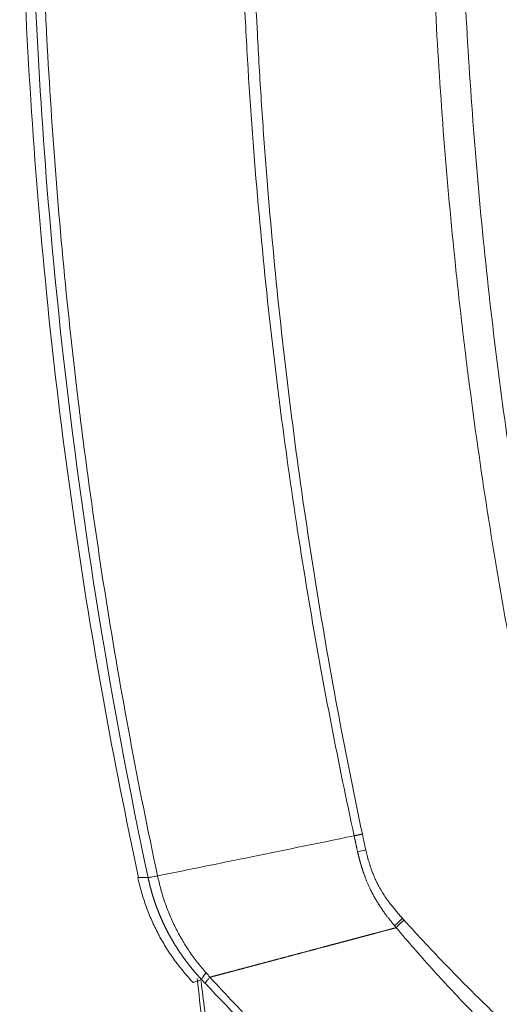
# Model space of a CAD drawing. Header units: millimetres. Extents: x 0 to 594, y 0 to 420.
# Tile 597 of 915: x 233.15 to 235.89, y 303.48 to 309.11. Entities that reach past the tile are written whole.
import ezdxf

# ---------------------------------------------------------------- set-up
doc = ezdxf.new("R2010")
doc.units = ezdxf.units.MM
doc.layers.add('1', color=7, linetype='Continuous', true_color=0xffffff)

msp = doc.modelspace()

# ---------------------------------------------------------------- linework, layer by layer
at = {"layer": '1', "color": 155, "linetype": 'Continuous', "lineweight": 13}
for centre, major_axis, ratio, start_param, end_param in [((235.2014, 304.3788), (0.2433, 0.0573), 0.004157, 1.865778, 2.074202), ((235.4099, 303.9879), (0.188, 0.1648), 0.141109, 1.824695, 2.09364), ((234.3732, 303.7893), (0.1814, 0.172), 0.098146, 2.5181, 3.017464)]:
    msp.add_ellipse(centre, major_axis=major_axis, ratio=ratio, start_param=start_param, end_param=end_param, dxfattribs=at)
at = {"layer": '1', "color": 155, "linetype": 'Continuous', "lineweight": 18}
for points, knots in [([(233.1504, 310.6534), (233.1496, 309.9167), (233.2009, 308.4433), (233.4299, 306.2871), (233.6841, 304.8812), (233.8304, 304.2058)], [0, 0, 0, 0, 0.339684, 0.681396, 1, 1, 1, 1]), ([(235.6655, 310.6143), (235.6655, 310.372), (235.6687, 310.13), (235.6814, 309.6468), (235.6909, 309.4055), (235.7161, 308.9235), (235.7319, 308.6829), (235.7696, 308.2022), (235.7916, 307.9622), (235.8419, 307.4829), (235.8984, 307.0043), (235.9674, 306.5269), (236.0427, 306.0502), (236.1242, 305.5742), (236.2184, 305.0995), (236.2686, 304.8625)], [0, 0, 0, 0, 0.125, 0.125, 0.25, 0.25, 0.375, 0.375, 0.5, 0.5, 0.625, 0.75, 0.75, 0.875, 1, 1, 1, 1]), ([(235.0639, 304.4438), (234.8434, 304.3987), (234.4377, 304.3158), (234.0906, 304.2451), (233.9387, 304.2142)], [0, 0, 0, 0, 0.514404, 1, 1, 1, 1]), ([(233.9387, 304.2142), (233.9316, 304.2129), (233.9251, 304.2117), (233.9133, 304.2096), (233.908, 304.2086), (233.8988, 304.2071), (233.8948, 304.2065), (233.8885, 304.2056), (233.8861, 304.2053), (233.8844, 304.2051)], [0, 0, 0, 0, 0.25, 0.25, 0.5, 0.5, 0.75, 0.75, 1, 1, 1, 1]), ([(235.3044, 303.9184), (235.3026, 303.9179), (235.2991, 303.9169), (235.2938, 303.9155), (235.2885, 303.9141), (235.2832, 303.9127), (235.2779, 303.9113), (235.2726, 303.9099), (235.2673, 303.9084), (235.262, 303.907), (235.2567, 303.9056), (235.2514, 303.9042), (235.2461, 303.9028), (235.2408, 303.9014), (235.2355, 303.9), (235.2302, 303.8986), (235.2249, 303.8972), (235.2196, 303.8957), (235.2143, 303.8943), (235.2091, 303.8929), (235.2038, 303.8915), (235.1985, 303.8901), (235.1932, 303.8887), (235.188, 303.8873), (235.1827, 303.8859), (235.1774, 303.8845), (235.1721, 303.8831), (235.1669, 303.8817), (235.1616, 303.8803), (235.1564, 303.8789), (235.1511, 303.8775), (235.1458, 303.8761), (235.1406, 303.8747), (235.1353, 303.8733), (235.1301, 303.8719), (235.1248, 303.8705), (235.1196, 303.8691), (235.1143, 303.8677), (235.1091, 303.8663), (235.1039, 303.8649), (235.0986, 303.8635), (235.0934, 303.8621), (235.0882, 303.8607), (235.0829, 303.8593), (235.0777, 303.8579), (235.0725, 303.8565), (235.0673, 303.8551), (235.0621, 303.8538), (235.0568, 303.8524), (235.0516, 303.851), (235.0464, 303.8496), (235.0412, 303.8482), (235.036, 303.8468), (235.0308, 303.8454), (235.0256, 303.8441), (235.0204, 303.8427), (235.0152, 303.8413), (235.0101, 303.8399), (235.0049, 303.8385), (234.9997, 303.8371), (234.9945, 303.8358), (234.9893, 303.8344), (234.9842, 303.833), (234.979, 303.8316), (234.9738, 303.8303), (234.9687, 303.8289), (234.9635, 303.8275), (234.9584, 303.8261), (234.9532, 303.8248), (234.9481, 303.8234), (234.9429, 303.822), (234.9378, 303.8207), (234.9326, 303.8193), (234.9275, 303.8179), (234.9224, 303.8166), (234.9172, 303.8152), (234.9121, 303.8138), (234.907, 303.8125), (234.9019, 303.8111), (234.8968, 303.8097), (234.8917, 303.8084), (234.8866, 303.807), (234.8815, 303.8057), (234.8764, 303.8043), (234.8713, 303.8029), (234.8662, 303.8016), (234.8611, 303.8002), (234.856, 303.7989), (234.851, 303.7975), (234.8459, 303.7962), (234.8408, 303.7948), (234.8358, 303.7935), (234.8307, 303.7921), (234.8256, 303.7908), (234.8206, 303.7895), (234.8155, 303.7881), (234.8105, 303.7868), (234.8055, 303.7854), (234.8004, 303.7841), (234.7954, 303.7828), (234.7904, 303.7814), (234.7854, 303.7801), (234.7803, 303.7787), (234.7753, 303.7774), (234.7703, 303.7761), (234.7653, 303.7747), (234.7603, 303.7734), (234.7553, 303.7721), (234.7504, 303.7708), (234.7454, 303.7694), (234.7404, 303.7681), (234.7354, 303.7668), (234.7305, 303.7655), (234.7255, 303.7642), (234.7205, 303.7628), (234.7156, 303.7615), (234.7107, 303.7602), (234.7057, 303.7589), (234.7008, 303.7576), (234.6958, 303.7563), (234.6909, 303.755), (234.686, 303.7536), (234.6811, 303.7523), (234.6762, 303.751), (234.6713, 303.7497), (234.6664, 303.7484), (234.6615, 303.7471), (234.6566, 303.7458), (234.6517, 303.7445), (234.6468, 303.7432), (234.642, 303.7419), (234.6371, 303.7406), (234.6322, 303.7393), (234.6274, 303.7381), (234.6225, 303.7368), (234.6177, 303.7355), (234.6128, 303.7342), (234.608, 303.7329), (234.6032, 303.7316), (234.5984, 303.7303), (234.5935, 303.7291), (234.5887, 303.7278), (234.5839, 303.7265), (234.5791, 303.7252), (234.5743, 303.724), (234.5696, 303.7227), (234.5648, 303.7214), (234.56, 303.7202), (234.5552, 303.7189), (234.5505, 303.7176), (234.5457, 303.7164), (234.541, 303.7151), (234.5362, 303.7138), (234.5315, 303.7126), (234.5268, 303.7113), (234.522, 303.7101), (234.5173, 303.7088), (234.5126, 303.7076), (234.5079, 303.7063), (234.5032, 303.7051), (234.4985, 303.7038), (234.4938, 303.7026), (234.4891, 303.7013), (234.4845, 303.7001), (234.4798, 303.6988), (234.4751, 303.6976), (234.4705, 303.6964), (234.4658, 303.6951), (234.4612, 303.6939), (234.4566, 303.6927), (234.4519, 303.6914), (234.4473, 303.6902), (234.4427, 303.689), (234.4381, 303.6878), (234.4335, 303.6866), (234.4289, 303.6853), (234.4243, 303.6841), (234.4198, 303.6829), (234.4152, 303.6817), (234.4106, 303.6805), (234.4061, 303.6793), (234.4015, 303.6781), (234.397, 303.6769), (234.3924, 303.6757), (234.3879, 303.6744), (234.3834, 303.6732), (234.3789, 303.6721), (234.3744, 303.6709), (234.3699, 303.6697), (234.3654, 303.6685), (234.3609, 303.6673), (234.3564, 303.6661), (234.352, 303.6649), (234.3475, 303.6637), (234.343, 303.6625), (234.3386, 303.6614), (234.3342, 303.6602), (234.3297, 303.659), (234.3253, 303.6578), (234.3209, 303.6567), (234.3165, 303.6555), (234.3121, 303.6543), (234.3077, 303.6532), (234.3033, 303.652), (234.2989, 303.6508), (234.2946, 303.6497), (234.2902, 303.6485), (234.2859, 303.6474), (234.2815, 303.6462), (234.2772, 303.6451), (234.2729, 303.6439), (234.2685, 303.6428), (234.2642, 303.6416), (234.2599, 303.6405), (234.2556, 303.6394), (234.2513, 303.6382), (234.2471, 303.6371), (234.2428, 303.636), (234.24, 303.6352), (234.2385, 303.6348)], [0, 0, 0, 0, 0.004322, 0.008647, 0.012975, 0.017306, 0.02164, 0.025977, 0.030317, 0.03466, 0.039006, 0.043355, 0.047707, 0.052062, 0.056421, 0.060782, 0.065146, 0.069513, 0.073883, 0.078256, 0.082631, 0.08701, 0.091392, 0.095777, 0.100165, 0.104555, 0.108949, 0.113345, 0.117745, 0.122147, 0.126552, 0.130961, 0.135372, 0.139786, 0.144203, 0.148623, 0.153045, 0.157471, 0.161899, 0.166331, 0.170765, 0.175202, 0.179642, 0.184085, 0.18853, 0.192979, 0.19743, 0.201884, 0.206342, 0.210801, 0.215264, 0.21973, 0.224198, 0.228669, 0.233143, 0.23762, 0.242099, 0.246582, 0.251067, 0.255555, 0.260046, 0.264539, 0.269035, 0.273534, 0.278036, 0.282541, 0.287048, 0.291558, 0.29607, 0.300586, 0.305104, 0.309625, 0.314149, 0.318675, 0.323204, 0.327735, 0.33227, 0.336807, 0.341346, 0.345889, 0.350434, 0.354981, 0.359532, 0.364085, 0.36864, 0.373198, 0.377759, 0.382323, 0.386889, 0.391457, 0.396029, 0.400603, 0.405179, 0.409758, 0.41434, 0.418924, 0.42351, 0.4281, 0.432691, 0.437286, 0.441883, 0.446482, 0.451084, 0.455688, 0.460295, 0.464905, 0.469517, 0.474131, 0.478748, 0.483367, 0.487989, 0.492613, 0.497239, 0.501868, 0.506499, 0.511133, 0.515769, 0.520407, 0.525048, 0.529691, 0.534336, 0.538984, 0.543634, 0.548286, 0.552941, 0.557598, 0.562257, 0.566919, 0.571583, 0.576249, 0.580917, 0.585588, 0.590261, 0.594936, 0.599614, 0.604294, 0.608976, 0.613661, 0.618347, 0.623036, 0.627727, 0.632421, 0.637116, 0.641814, 0.646514, 0.651217, 0.655921, 0.660628, 0.665337, 0.670048, 0.674761, 0.679476, 0.684194, 0.688914, 0.693635, 0.698359, 0.703086, 0.707814, 0.712544, 0.717277, 0.722012, 0.726748, 0.731487, 0.736228, 0.740971, 0.745717, 0.750464, 0.755213, 0.759965, 0.764718, 0.769474, 0.774231, 0.778991, 0.783753, 0.788516, 0.793282, 0.79805, 0.802819, 0.807591, 0.812365, 0.81714, 0.821918, 0.826698, 0.831479, 0.836263, 0.841048, 0.845835, 0.850625, 0.855416, 0.860209, 0.865004, 0.869801, 0.8746, 0.8794, 0.884203, 0.889007, 0.893814, 0.898622, 0.903431, 0.908243, 0.913057, 0.917872, 0.922689, 0.927508, 0.932329, 0.937151, 0.941975, 0.946801, 0.951629, 0.956458, 0.96129, 0.966123, 0.970957, 0.975793, 0.980631, 0.985471, 0.990312, 0.995155, 1, 1, 1, 1]), ([(234.211, 303.5998), (234.2115, 303.6011), (234.2125, 303.6028), (234.2152, 303.6071), (234.2171, 303.6097), (234.2217, 303.6156), (234.2244, 303.6189), (234.2307, 303.6263), (234.2343, 303.6304), (234.2382, 303.6347)], [0, 0, 0, 0, 0.25, 0.25, 0.5, 0.5, 0.75, 0.75, 1, 1, 1, 1])]:
    msp.add_open_spline(points, degree=3, knots=knots, dxfattribs=at)
at = {"layer": '1', "color": 155, "linetype": 'Continuous', "lineweight": 13}
for points, knots in [([(233.8844, 304.2052), (233.6725, 305.1975), (233.3873, 306.9532), (233.2285, 309.1114), (233.2079, 310.237), (233.2079, 310.6143), (233.2079, 310.6143)], [0, 0, 0, 0, 0.473715, 0.823762, 0.999975, 1, 1, 1, 1]), ([(233.2629, 310.6143), (233.2629, 310.3471), (233.2664, 310.0799), (233.2769, 309.6787), (233.2812, 309.5449), (233.2918, 309.277), (233.3226, 308.6065), (233.3755, 307.9341), (233.4462, 307.2638), (233.4612, 307.1299), (233.493, 306.8623), (233.5434, 306.4613), (233.6794, 305.529), (233.8269, 304.7373), (233.9387, 304.2142)], [0, 0, 0, 0, 0.125, 0.125, 0.1875, 0.1875, 0.25, 0.5, 0.5, 0.5625, 0.5625, 0.625, 0.75, 1, 1, 1, 1]), ([(235.0639, 304.4438), (235.0195, 304.6484), (234.9325, 305.0704), (234.8099, 305.7424), (234.6978, 306.4536), (234.6319, 306.9542), (234.5714, 307.468), (234.5439, 307.7316), (234.4952, 308.2722), (234.4741, 308.5491), (234.4481, 308.9746), (234.4403, 309.1181), (234.4269, 309.4084), (234.4211, 309.5552), (234.4118, 309.8523), (234.4046, 310.1526), (234.402, 310.4594), (234.4019, 310.6143)], [0, 0, 0, 0, 0.125, 0.25, 0.375, 0.5, 0.5, 0.625, 0.625, 0.75, 0.75, 0.8125, 0.8125, 0.875, 0.875, 0.9375, 1, 1, 1, 1]), ([(234.4703, 310.6143), (234.4697, 310.0964), (234.4823, 309.5783), (234.5151, 308.9325), (234.5225, 308.8034), (234.5391, 308.5455), (234.5664, 308.1589), (234.6013, 307.7732), (234.6814, 307.0029), (234.7484, 306.4909), (234.9094, 305.4701), (235.0034, 304.9613), (235.1109, 304.454)], [0, 0, 0, 0, 0.25, 0.25, 0.3125, 0.3125, 0.375, 0.5, 0.5, 0.75, 0.75, 1, 1, 1, 1]), ([(236.0967, 304.8278), (236.0465, 305.0655), (235.9994, 305.3038), (235.9334, 305.6621), (235.9015, 305.8415), (235.8715, 306.0212), (235.8518, 306.1411), (235.8422, 306.2011), (235.795, 306.5011), (235.7604, 306.7415), (235.7131, 307.1029), (235.6907, 307.2837), (235.67, 307.4647), (235.6567, 307.5855), (235.6502, 307.6459), (235.6187, 307.948), (235.5966, 308.1898), (235.5589, 308.6738), (235.5431, 308.916), (235.518, 309.4007), (235.5086, 309.6432), (235.4961, 310.1285), (235.493, 310.3713), (235.493, 310.6143)], [0, 0, 0, 0, 0.125, 0.125, 0.1875, 0.21875, 0.21875, 0.25, 0.25, 0.375, 0.375, 0.4375, 0.46875, 0.46875, 0.5, 0.5, 0.625, 0.625, 0.75, 0.75, 0.875, 0.875, 1, 1, 1, 1]), ([(235.0838, 304.352), (235.0835, 304.3535), (235.0828, 304.3566), (235.0817, 304.3612), (235.0806, 304.3661), (235.0795, 304.3711), (235.0784, 304.3762), (235.0772, 304.3816), (235.076, 304.3871), (235.0748, 304.3927), (235.0735, 304.3985), (235.0723, 304.4045), (235.0709, 304.4107), (235.0696, 304.417), (235.0682, 304.4235), (235.0668, 304.4301), (235.0653, 304.4369), (235.0644, 304.4415), (235.0639, 304.4438)], [0, 0, 0, 0, 0.04915, 0.10008, 0.152791, 0.207283, 0.263557, 0.321612, 0.381447, 0.443063, 0.50646, 0.571635, 0.63859, 0.707322, 0.77783, 0.850114, 0.924171, 1, 1, 1, 1]), ([(235.2958, 303.9286), (235.2953, 303.9293), (235.294, 303.9309), (235.2918, 303.9335), (235.2893, 303.9366), (235.2864, 303.9402), (235.2831, 303.9443), (235.2794, 303.9488), (235.2753, 303.9539), (235.2709, 303.9595), (235.2661, 303.9656), (235.2609, 303.9722), (235.2554, 303.9794), (235.2496, 303.9871), (235.2435, 303.9953), (235.237, 304.0041), (235.2303, 304.0135), (235.222, 304.0254), (235.2119, 304.0404), (235.2, 304.0588), (235.1876, 304.0793), (235.1748, 304.1017), (235.1633, 304.1234), (235.1535, 304.1433), (235.1456, 304.1605), (235.1384, 304.1771), (235.1319, 304.193), (235.1261, 304.2081), (235.1209, 304.2225), (235.1174, 304.2326), (235.1154, 304.2386), (235.1146, 304.2408), (235.1139, 304.243), (235.1131, 304.2453), (235.1123, 304.2477), (235.1115, 304.2502), (235.1107, 304.2528), (235.1099, 304.2554), (235.109, 304.258), (235.1082, 304.2608), (235.1073, 304.2636), (235.1064, 304.2665), (235.1055, 304.2694), (235.1046, 304.2724), (235.1037, 304.2755), (235.1027, 304.2787), (235.1018, 304.2819), (235.1008, 304.2852), (235.0999, 304.2886), (235.0989, 304.292), (235.0979, 304.2955), (235.097, 304.2991), (235.096, 304.3027), (235.095, 304.3065), (235.094, 304.3103), (235.093, 304.3141), (235.092, 304.318), (235.091, 304.322), (235.09, 304.3261), (235.0889, 304.3303), (235.0879, 304.3345), (235.0869, 304.3388), (235.0859, 304.3431), (235.0848, 304.3475), (235.0841, 304.3505), (235.0838, 304.352)], [0, 0, 0, 0, 0.005767, 0.012847, 0.021239, 0.030945, 0.041963, 0.054296, 0.067941, 0.0829, 0.099173, 0.116759, 0.135659, 0.155874, 0.177404, 0.200251, 0.224417, 0.249906, 0.29178, 0.337708, 0.387686, 0.44171, 0.499776, 0.541234, 0.580782, 0.61842, 0.654148, 0.687962, 0.719856, 0.749825, 0.754506, 0.759333, 0.764305, 0.769422, 0.774684, 0.780092, 0.785645, 0.791343, 0.797187, 0.803176, 0.80931, 0.815589, 0.822013, 0.828583, 0.835298, 0.842157, 0.849162, 0.856312, 0.863606, 0.871045, 0.878629, 0.886358, 0.894231, 0.902248, 0.91041, 0.918716, 0.927168, 0.935764, 0.944505, 0.953391, 0.962423, 0.971599, 0.980921, 0.990388, 1, 1, 1, 1]), ([(235.1304, 304.3631), (235.131, 304.3606), (235.1321, 304.3557), (235.1339, 304.3484), (235.1357, 304.3412), (235.1375, 304.3341), (235.1393, 304.327), (235.1412, 304.32), (235.1431, 304.3131), (235.145, 304.3063), (235.147, 304.2996), (235.149, 304.2929), (235.151, 304.2863), (235.153, 304.2798), (235.1551, 304.2734), (235.1572, 304.2671), (235.1593, 304.2608), (235.1633, 304.2493), (235.1695, 304.2327), (235.1781, 304.2114), (235.1872, 304.1909), (235.1968, 304.171), (235.2091, 304.1475), (235.2251, 304.1203), (235.2457, 304.0891), (235.266, 304.0611), (235.2855, 304.0362), (235.2983, 304.0206), (235.3065, 304.0109), (235.3095, 304.0072), (235.3127, 304.0036), (235.3159, 303.9998), (235.3191, 303.9961), (235.3225, 303.9922), (235.3259, 303.9883), (235.3293, 303.9844), (235.3329, 303.9804), (235.3365, 303.9763), (235.3389, 303.9736), (235.3401, 303.9722)], [0, 0, 0, 0, 0.016788, 0.03342, 0.049895, 0.066214, 0.082378, 0.098387, 0.114243, 0.129945, 0.145494, 0.160892, 0.176138, 0.191234, 0.20618, 0.220977, 0.235626, 0.250128, 0.302112, 0.353052, 0.402995, 0.451995, 0.500106, 0.579459, 0.662708, 0.750043, 0.810583, 0.87486, 0.88527, 0.895873, 0.906669, 0.917658, 0.928841, 0.940217, 0.951787, 0.96355, 0.975507, 0.987657, 1, 1, 1, 1]), ([(233.8256, 304.2057), (233.8255, 304.2054), (233.8261, 304.2052), (233.8294, 304.2048), (233.8329, 304.2047), (233.8426, 304.2045), (233.849, 304.2045), (233.8645, 304.2047), (233.8737, 304.2049), (233.8844, 304.2052)], [0, 0, 0, 0, 0.188476, 0.188476, 0.458984, 0.458984, 0.729492, 0.729492, 1, 1, 1, 1]), ([(233.9387, 304.2142), (233.9443, 304.1887), (233.9503, 304.1632), (233.9641, 304.1128), (233.9719, 304.0879), (233.989, 304.0385), (233.9984, 304.0141), (234.0186, 303.9659), (234.0295, 303.9422), (234.0529, 303.8955), (234.0654, 303.8725), (234.0918, 303.8274), (234.1057, 303.8054), (234.1276, 303.7729), (234.1351, 303.7622), (234.1503, 303.741), (234.162, 303.7253), (234.1741, 303.71), (234.1823, 303.6998), (234.1864, 303.6947), (234.1989, 303.6797), (234.2074, 303.6699), (234.2161, 303.6601)], [0, 0, 0, 0, 0.125, 0.125, 0.25, 0.25, 0.375, 0.375, 0.5, 0.5, 0.625, 0.625, 0.75, 0.75, 0.8125, 0.8125, 0.875, 0.90625, 0.90625, 0.9375, 0.9375, 1, 1, 1, 1]), ([(234.1911, 303.6208), (234.1901, 303.6219), (234.188, 303.6241), (234.1849, 303.6274), (234.1819, 303.6308), (234.1788, 303.6341), (234.1758, 303.6374), (234.1728, 303.6408), (234.1697, 303.6441), (234.1668, 303.6475), (234.1638, 303.6509), (234.1608, 303.6542), (234.1579, 303.6576), (234.1549, 303.661), (234.152, 303.6644), (234.1491, 303.6678), (234.1462, 303.6712), (234.1433, 303.6747), (234.1405, 303.6781), (234.1376, 303.6816), (234.1348, 303.685), (234.132, 303.6885), (234.1292, 303.6919), (234.1264, 303.6954), (234.1236, 303.6989), (234.1208, 303.7024), (234.1181, 303.7058), (234.1154, 303.7093), (234.1127, 303.7129), (234.11, 303.7164), (234.1073, 303.7199), (234.1046, 303.7234), (234.1019, 303.7269), (234.0993, 303.7305), (234.0967, 303.734), (234.0941, 303.7376), (234.0915, 303.7411), (234.0889, 303.7447), (234.0863, 303.7482), (234.0838, 303.7518), (234.0812, 303.7554), (234.0787, 303.759), (234.0762, 303.7626), (234.0737, 303.7662), (234.0712, 303.7698), (234.0688, 303.7734), (234.0663, 303.777), (234.0639, 303.7806), (234.0615, 303.7842), (234.0591, 303.7878), (234.0567, 303.7915), (234.0543, 303.7951), (234.052, 303.7987), (234.0497, 303.8024), (234.0473, 303.806), (234.045, 303.8097), (234.0427, 303.8133), (234.0405, 303.817), (234.0382, 303.8206), (234.0359, 303.8243), (234.0337, 303.828), (234.0315, 303.8316), (234.0293, 303.8353), (234.0271, 303.839), (234.0249, 303.8427), (234.0228, 303.8463), (234.0207, 303.85), (234.0185, 303.8537), (234.0164, 303.8574), (234.0143, 303.8611), (234.0123, 303.8648), (234.0102, 303.8685), (234.0081, 303.8722), (234.0061, 303.8759), (234.0041, 303.8796), (234.0021, 303.8833), (234.0001, 303.8871), (233.9981, 303.8908), (233.9962, 303.8945), (233.9943, 303.8982), (233.9923, 303.9019), (233.9904, 303.9056), (233.9885, 303.9094), (233.9866, 303.9131), (233.9848, 303.9168), (233.9829, 303.9206), (233.9811, 303.9243), (233.9793, 303.928), (233.9775, 303.9317), (233.9757, 303.9355), (233.9739, 303.9392), (233.9722, 303.9429), (233.9704, 303.9467), (233.9687, 303.9504), (233.967, 303.9541), (233.9653, 303.9579), (233.9636, 303.9616), (233.9619, 303.9654), (233.9603, 303.9691), (233.9587, 303.9728), (233.957, 303.9766), (233.9554, 303.9803), (233.9538, 303.984), (233.9523, 303.9878), (233.9507, 303.9915), (233.9492, 303.9953), (233.9476, 303.999), (233.9461, 304.0027), (233.9446, 304.0065), (233.9431, 304.0102), (233.9416, 304.0139), (233.9402, 304.0177), (233.9387, 304.0214), (233.9373, 304.0251), (233.9359, 304.0289), (233.9345, 304.0326), (233.9331, 304.0363), (233.9317, 304.04), (233.9304, 304.0438), (233.929, 304.0475), (233.9277, 304.0512), (233.9264, 304.0549), (233.9251, 304.0586), (233.9238, 304.0624), (233.9225, 304.0661), (233.9213, 304.0698), (233.92, 304.0735), (233.9188, 304.0772), (233.9176, 304.0809), (233.9164, 304.0846), (233.9152, 304.0883), (233.914, 304.092), (233.9129, 304.0957), (233.9117, 304.0994), (233.9106, 304.1031), (233.9095, 304.1068), (233.9084, 304.1105), (233.9073, 304.1141), (233.9062, 304.1178), (233.9051, 304.1215), (233.9041, 304.1252), (233.9031, 304.1288), (233.902, 304.1325), (233.901, 304.1362), (233.9, 304.1398), (233.899, 304.1435), (233.8981, 304.1471), (233.8971, 304.1508), (233.8962, 304.1544), (233.8952, 304.1581), (233.8943, 304.1617), (233.8934, 304.1654), (233.8925, 304.169), (233.8917, 304.1726), (233.8908, 304.1763), (233.89, 304.1799), (233.8891, 304.1835), (233.8883, 304.1871), (233.8875, 304.1907), (233.8867, 304.1943), (233.8859, 304.1979), (233.8851, 304.2015), (233.8846, 304.2039), (233.8844, 304.2051)], [0, 0, 0, 0, 0.006775, 0.013545, 0.020311, 0.027072, 0.033828, 0.04058, 0.047327, 0.054069, 0.060806, 0.067538, 0.074265, 0.080988, 0.087705, 0.094417, 0.101124, 0.107826, 0.114523, 0.121214, 0.1279, 0.13458, 0.141255, 0.147924, 0.154588, 0.161246, 0.167899, 0.174545, 0.181186, 0.187821, 0.19445, 0.201073, 0.20769, 0.214301, 0.220906, 0.227504, 0.234096, 0.240682, 0.247261, 0.253834, 0.2604, 0.26696, 0.273513, 0.280059, 0.286599, 0.293132, 0.299658, 0.306177, 0.312689, 0.319194, 0.325692, 0.332183, 0.338667, 0.345143, 0.351613, 0.358075, 0.364531, 0.370978, 0.377419, 0.383852, 0.390277, 0.396695, 0.403106, 0.409509, 0.415904, 0.422291, 0.428671, 0.435043, 0.441408, 0.447764, 0.454113, 0.460453, 0.466786, 0.473111, 0.479427, 0.485736, 0.492036, 0.498328, 0.504612, 0.510888, 0.517156, 0.523415, 0.529666, 0.535908, 0.542142, 0.548368, 0.554585, 0.560793, 0.566993, 0.573184, 0.579367, 0.585541, 0.591706, 0.597863, 0.60401, 0.610149, 0.61628, 0.622401, 0.628513, 0.634616, 0.640711, 0.646796, 0.652873, 0.65894, 0.664998, 0.671047, 0.677087, 0.683118, 0.68914, 0.695152, 0.701155, 0.707149, 0.713134, 0.719109, 0.725075, 0.731031, 0.736978, 0.742916, 0.748844, 0.754763, 0.760672, 0.766571, 0.772461, 0.778342, 0.784212, 0.790074, 0.795925, 0.801767, 0.807599, 0.813422, 0.819234, 0.825037, 0.830831, 0.836614, 0.842388, 0.848152, 0.853905, 0.85965, 0.865384, 0.871108, 0.876822, 0.882527, 0.888221, 0.893906, 0.89958, 0.905245, 0.910899, 0.916544, 0.922178, 0.927803, 0.933417, 0.939022, 0.944616, 0.9502, 0.955774, 0.961338, 0.966891, 0.972435, 0.977968, 0.983491, 0.989005, 0.994507, 1, 1, 1, 1]), ([(235.3489, 303.9624), (235.3536, 303.9572), (235.3632, 303.9466), (235.3775, 303.9308), (235.3918, 303.9151), (235.4061, 303.8994), (235.4205, 303.8837), (235.4349, 303.8681), (235.4493, 303.8526), (235.4637, 303.837), (235.4782, 303.8215), (235.4926, 303.8061), (235.5071, 303.7907), (235.5217, 303.7753), (235.5362, 303.76), (235.5508, 303.7447), (235.5654, 303.7294), (235.58, 303.7142), (235.5946, 303.699), (235.6093, 303.6839), (235.624, 303.6688), (235.6387, 303.6537), (235.6534, 303.6387), (235.6681, 303.6237), (235.6829, 303.6088), (235.6977, 303.5939), (235.7125, 303.579), (235.7274, 303.5642), (235.7423, 303.5494), (235.7571, 303.5346), (235.7721, 303.5199), (235.787, 303.5052), (235.802, 303.4906), (235.8169, 303.476), (235.832, 303.4614), (235.847, 303.4469), (235.8621, 303.4324), (235.8771, 303.418), (235.8922, 303.4035), (235.9074, 303.3892), (235.9225, 303.3748), (235.9377, 303.3605), (235.9529, 303.3462), (235.9682, 303.332), (235.9834, 303.3178), (235.9987, 303.3037), (236.014, 303.2895), (236.0293, 303.2754), (236.0447, 303.2614), (236.0601, 303.2474), (236.0755, 303.2334), (236.0909, 303.2194), (236.1064, 303.2055), (236.1218, 303.1916), (236.1373, 303.1778), (236.1529, 303.164), (236.1684, 303.1502), (236.184, 303.1365), (236.1996, 303.1228), (236.2153, 303.1091), (236.231, 303.0954), (236.2466, 303.0818), (236.2624, 303.0683), (236.2781, 303.0547), (236.2939, 303.0412), (236.3097, 303.0277), (236.3255, 303.0143), (236.3414, 303.0009), (236.3573, 302.9875), (236.3732, 302.9742), (236.3891, 302.9609), (236.4051, 302.9476), (236.4211, 302.9343), (236.4371, 302.9211), (236.4532, 302.9079), (236.4692, 302.8948), (236.4854, 302.8817), (236.5015, 302.8686), (236.5177, 302.8555), (236.5339, 302.8425), (236.5501, 302.8295), (236.5663, 302.8165), (236.5826, 302.8036), (236.5989, 302.7907), (236.6153, 302.7778), (236.6317, 302.7649), (236.6481, 302.7521), (236.6645, 302.7393), (236.681, 302.7266), (236.6975, 302.7138), (236.714, 302.7011), (236.7306, 302.6885), (236.7472, 302.6758), (236.7638, 302.6632), (236.7804, 302.6506), (236.7971, 302.638), (236.8138, 302.6255), (236.8306, 302.613), (236.8474, 302.6005), (236.8642, 302.5881), (236.881, 302.5756), (236.8979, 302.5632), (236.9148, 302.5509), (236.9318, 302.5385), (236.9487, 302.5262), (236.9657, 302.5139), (236.9828, 302.5016), (236.9999, 302.4894), (237.0627, 302.4445), (237.1717, 302.3683), (237.3281, 302.2631), (237.4855, 302.1613), (237.6439, 302.0628), (237.8036, 301.9674), (237.9142, 301.904), (237.9744, 301.8701), (237.9838, 301.8648), (237.9933, 301.8595), (238.0027, 301.8543), (238.0122, 301.849), (238.0216, 301.8438), (238.031, 301.8385), (238.0405, 301.8333), (238.0499, 301.8281), (238.0593, 301.8229), (238.0688, 301.8177), (238.0782, 301.8126), (238.0876, 301.8074), (238.0971, 301.8023), (238.1065, 301.7971), (238.1159, 301.792), (238.1254, 301.7869), (238.1348, 301.7818), (238.1442, 301.7768), (238.1537, 301.7717), (238.1631, 301.7666), (238.1725, 301.7616), (238.1819, 301.7566), (238.1914, 301.7515), (238.2008, 301.7465), (238.2102, 301.7415), (238.2197, 301.7366), (238.2291, 301.7316), (238.2385, 301.7266), (238.248, 301.7217), (238.2574, 301.7168), (238.2668, 301.7118), (238.2762, 301.7069), (238.2857, 301.702), (238.2951, 301.6971), (238.3045, 301.6923), (238.314, 301.6874), (238.3234, 301.6825), (238.3328, 301.6777), (238.3423, 301.6729), (238.3517, 301.6681), (238.3611, 301.6633), (238.3706, 301.6585), (238.38, 301.6537), (238.3894, 301.6489), (238.3989, 301.6442), (238.4083, 301.6394), (238.4177, 301.6347), (238.4272, 301.63), (238.4366, 301.6252), (238.446, 301.6205), (238.4555, 301.6159), (238.4649, 301.6112), (238.4744, 301.6065), (238.4838, 301.6019), (238.4932, 301.5972), (238.5027, 301.5926), (238.5121, 301.588), (238.5216, 301.5833), (238.531, 301.5788), (238.5404, 301.5742), (238.5499, 301.5696), (238.5593, 301.565), (238.5688, 301.5605), (238.5782, 301.5559), (238.5877, 301.5514), (238.5971, 301.5469), (238.6066, 301.5424), (238.616, 301.5379), (238.6255, 301.5334), (238.6349, 301.5289), (238.6444, 301.5244), (238.6538, 301.52), (238.6633, 301.5155), (238.6728, 301.5111), (238.6822, 301.5067), (238.6917, 301.5022), (238.7011, 301.4978), (238.7106, 301.4934), (238.7201, 301.4891), (238.7295, 301.4847), (238.739, 301.4803), (238.7485, 301.476), (238.7579, 301.4716), (238.7674, 301.4673), (238.7769, 301.463), (238.7864, 301.4587), (238.7958, 301.4544), (238.8053, 301.4501), (238.8148, 301.4458), (238.8243, 301.4416), (238.8337, 301.4373), (238.8432, 301.433), (238.8527, 301.4288), (238.8622, 301.4246), (238.8717, 301.4204), (238.8812, 301.4162), (238.8907, 301.412), (238.9002, 301.4078), (238.9097, 301.4036), (238.9192, 301.3994), (238.9287, 301.3953), (238.9382, 301.3911), (238.9477, 301.387), (238.9572, 301.3829), (238.9667, 301.3788), (238.973, 301.376), (238.9762, 301.3746)], [0, 0, 0, 0, 0.004765, 0.009527, 0.014285, 0.01904, 0.023792, 0.02854, 0.033286, 0.038028, 0.042767, 0.047503, 0.052236, 0.056966, 0.061693, 0.066418, 0.071139, 0.075858, 0.080574, 0.085287, 0.089997, 0.094705, 0.099411, 0.104113, 0.108814, 0.113511, 0.118207, 0.1229, 0.12759, 0.132279, 0.136965, 0.141649, 0.146331, 0.151011, 0.155688, 0.160364, 0.165038, 0.16971, 0.17438, 0.179048, 0.183715, 0.18838, 0.193043, 0.197704, 0.202365, 0.207023, 0.21168, 0.216336, 0.220991, 0.225644, 0.230296, 0.234947, 0.239597, 0.244245, 0.248893, 0.25354, 0.258186, 0.262831, 0.267475, 0.272119, 0.276762, 0.281404, 0.286046, 0.290687, 0.295328, 0.299969, 0.304609, 0.309249, 0.313889, 0.318528, 0.323168, 0.327808, 0.332447, 0.337087, 0.341727, 0.346367, 0.351008, 0.355649, 0.36029, 0.364932, 0.369575, 0.374218, 0.378862, 0.383506, 0.388152, 0.392798, 0.397445, 0.402093, 0.406743, 0.411393, 0.416045, 0.420698, 0.425353, 0.430009, 0.434666, 0.439325, 0.443986, 0.448648, 0.453312, 0.457978, 0.462646, 0.467316, 0.471988, 0.476662, 0.481338, 0.486017, 0.490698, 0.495381, 0.500067, 0.542335, 0.58427, 0.62593, 0.667377, 0.708671, 0.749875, 0.752278, 0.754679, 0.757079, 0.759477, 0.761873, 0.764268, 0.766661, 0.769053, 0.771443, 0.773832, 0.776219, 0.778605, 0.780989, 0.783371, 0.785753, 0.788132, 0.790511, 0.792888, 0.795263, 0.797637, 0.80001, 0.802381, 0.804751, 0.807119, 0.809486, 0.811852, 0.814217, 0.81658, 0.818941, 0.821302, 0.823661, 0.826019, 0.828376, 0.830731, 0.833085, 0.835438, 0.83779, 0.84014, 0.84249, 0.844838, 0.847184, 0.84953, 0.851875, 0.854218, 0.85656, 0.858902, 0.861242, 0.86358, 0.865918, 0.868255, 0.870591, 0.872925, 0.875259, 0.877591, 0.879923, 0.882253, 0.884583, 0.886911, 0.889239, 0.891565, 0.893891, 0.896215, 0.898539, 0.900861, 0.903183, 0.905504, 0.907824, 0.910143, 0.912461, 0.914778, 0.917095, 0.919411, 0.921725, 0.924039, 0.926352, 0.928665, 0.930976, 0.933287, 0.935597, 0.937906, 0.940214, 0.942522, 0.944829, 0.947135, 0.94944, 0.951745, 0.954049, 0.956353, 0.958655, 0.960957, 0.963259, 0.965559, 0.96786, 0.970159, 0.972458, 0.974756, 0.977054, 0.979351, 0.981647, 0.983943, 0.986239, 0.988534, 0.990828, 0.993122, 0.995415, 0.997708, 1, 1, 1, 1]), ([(238.9187, 301.2418), (238.7632, 301.3085), (238.6068, 301.3803), (238.3718, 301.4962), (238.2934, 301.5362), (238.1366, 301.6189), (238.0582, 301.6616), (237.8232, 301.7939), (237.6668, 301.8877), (237.3555, 302.0867), (237.2007, 302.192), (236.9704, 302.3585), (236.8175, 302.4724), (236.5906, 302.6521), (236.3665, 302.8406), (236.2193, 302.9722), (236.0733, 303.1067), (236.0009, 303.1755), (235.8575, 303.316), (235.7155, 303.4594), (235.507, 303.6836), (235.3713, 303.8391), (235.3044, 303.9183)], [0, 0, 0, 0, 0.125, 0.125, 0.1875, 0.1875, 0.25, 0.25, 0.375, 0.375, 0.5, 0.5, 0.5625, 0.625, 0.6875, 0.75, 0.75, 0.8125, 0.8125, 0.875, 0.9375, 1, 1, 1, 1]), ([(234.1911, 303.6208), (234.1829, 303.618), (234.1686, 303.6129), (234.153, 303.6075), (234.1446, 303.6045), (234.1429, 303.6039), (234.1429, 303.6038)], [0, 0, 0, 0, 0.263696, 0.527391, 0.791087, 1, 1, 1, 1]), ([(234.2311, 303.2835), (234.2291, 303.2971), (234.2271, 303.3107), (234.2233, 303.338), (234.2175, 303.3789), (234.2047, 303.4744), (234.1945, 303.5564), (234.1881, 303.6111)], [0, 0, 0, 0, 0.125, 0.125, 0.25, 0.5, 1, 1, 1, 1]), ([(238.9079, 300.3021), (238.6753, 300.3953), (238.4468, 300.4955), (238.1107, 300.6559), (237.9998, 300.711), (237.7803, 300.8244), (237.6717, 300.8826), (237.3495, 301.062), (237.1393, 301.1875), (236.8313, 301.3839), (236.7298, 301.4506), (236.5293, 301.5867), (236.4302, 301.656), (236.1366, 301.8673), (235.9457, 302.0128), (235.5735, 302.3119), (235.3921, 302.4654), (235.1271, 302.7008), (235.0399, 302.78), (234.8679, 302.9402), (234.7831, 303.021), (234.532, 303.2656), (234.3693, 303.4315), (234.211, 303.5998)], [0, 0, 0, 0, 0.125, 0.125, 0.1875, 0.1875, 0.25, 0.25, 0.375, 0.375, 0.4375, 0.4375, 0.5, 0.5, 0.625, 0.625, 0.75, 0.75, 0.8125, 0.8125, 0.875, 0.875, 1, 1, 1, 1]), ([(234.2383, 303.6346), (234.3312, 303.534), (234.5183, 303.3367), (234.8026, 303.0526), (234.9943, 302.8711), (235.1868, 302.6936), (235.2835, 302.6068), (235.4777, 302.4373), (235.6726, 302.2719), (235.9668, 302.0358), (236.1638, 301.8866), (236.3612, 301.7415), (236.46, 301.671), (236.6579, 301.534), (236.856, 301.401), (237.1531, 301.2137), (237.4499, 301.0384), (237.6471, 300.9294), (237.7947, 300.8505), (237.8439, 300.8247), (237.9421, 300.774), (237.9911, 300.7492), (238.138, 300.6761), (238.3333, 300.5824), (238.6239, 300.4529), (238.8158, 300.3736), (238.9113, 300.3358)], [0, 0, 0, 0, 0.0625, 0.125, 0.1875, 0.1875, 0.25, 0.25, 0.3125, 0.375, 0.4375, 0.4375, 0.5, 0.5, 0.5625, 0.625, 0.6875, 0.75, 0.75, 0.78125, 0.78125, 0.8125, 0.8125, 0.875, 0.9375, 1, 1, 1, 1])]:
    msp.add_open_spline(points, degree=3, knots=knots, dxfattribs=at)
for points, weights in [([(235.1109, 304.454), (235.0864, 304.4487), (235.0639, 304.4438)], [0.999999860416, 0.994523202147, 0.999999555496]), ([(235.3044, 303.9184), (235.3249, 303.9397), (235.3489, 303.9624)], [1, 0.990833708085, 1])]:
    msp.add_rational_spline(points, weights, degree=2, dxfattribs=at)
at = {"layer": '1', "color": 155, "linetype": 'Continuous', "lineweight": 18}
for points, degree in [([(235.1109, 304.454), (235.1174, 304.4237), (235.1235, 304.3933), (235.1304, 304.3631)], 3), ([(233.8256, 304.2055), (233.9008, 303.8609), (234.1426, 303.6042)], 2), ([(235.3044, 303.9184), (235.3015, 303.9218), (235.2987, 303.9252), (235.2958, 303.9286)], 3), ([(235.3401, 303.9722), (235.343, 303.9689), (235.346, 303.9657), (235.3489, 303.9624)], 3), ([(234.2161, 303.6601), (234.2236, 303.6517), (234.2311, 303.6433), (234.2387, 303.635)], 3), ([(234.166, 303.6278), (234.5931, 299.6225)], 1), ([(234.211, 303.5997), (234.2044, 303.6068), (234.1977, 303.6138), (234.1911, 303.6208)], 3)]:
    msp.add_open_spline(points, degree=degree, dxfattribs=at)

doc.saveas('drawing.dxf')
